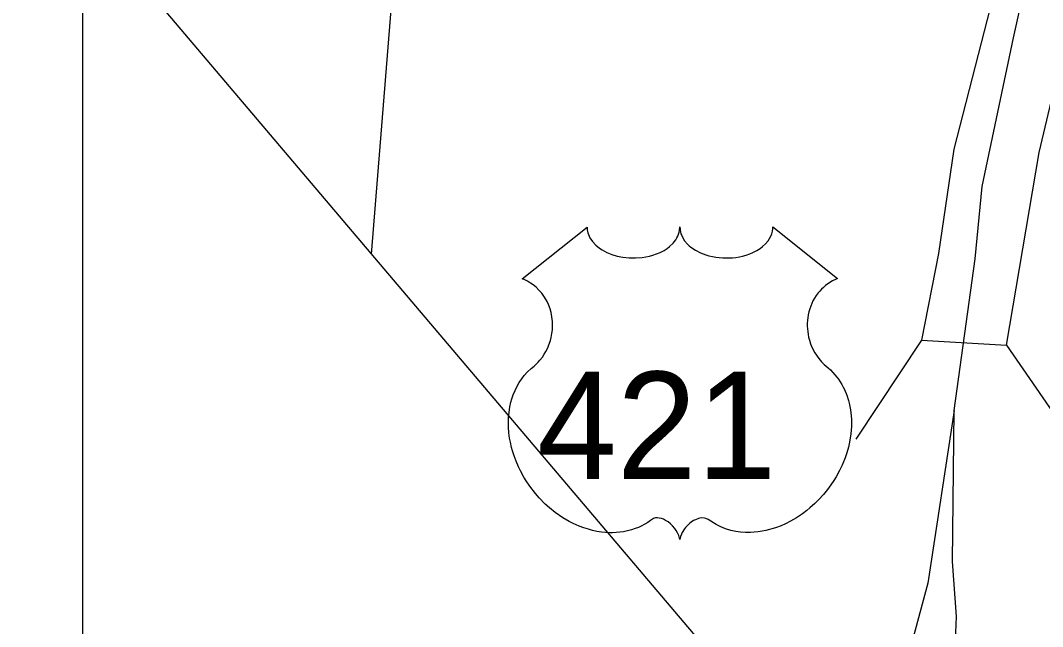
# Model space of a CAD drawing. Extents: x 2290055 to 2389491, y 66597 to 237875.
# Drawn here: x 2313004 to 2315029, y 179240 to 180442 of the extents above; entities that cross this region are included whole.
import ezdxf

# ---------------------------------------------------------------- set-up
doc = ezdxf.new("R2010")
doc.units = 0
for name, color, linetype in [('Exist Boundary Political CountyLine', 7, 'Continuous'), ('Exist Road Primary Interstate Ramp 1 Lane Attributed', 7, 'Continuous'), ('Exist Road Primary US Attributed', 7, 'Continuous'), ('Exist Road Primary US Shield CELL', 7, 'Continuous'), ('Exist Road Primary US Shield Number Label', 7, 'Continuous'), ('Exist Road Primary US Structure Standard Bridge CELL', 7, 'Continuous'), ('Exist Utilities Electrical Transmission Line', 7, 'Continuous'), ('Map Preparation Inset Cut Line', 7, 'Continuous')]:
    doc.layers.add(name, color=color, linetype=linetype)

msp = doc.modelspace()

# ---------------------------------------------------------------- linework, layer by layer
at = {"layer": 'Exist Boundary Political CountyLine'}
msp.add_lwpolyline([(2313003.6, 180799.5), (2315382.1, 177993.9), (2314179.2, 167721.2), (2314074.7, 167198.8), (2314144.3, 166676.3), (2314579.5, 166032), (2315320.8, 164453.7), (2315408.1, 164067), (2315607.7, 162054.2)], dxfattribs=at)
at = {"layer": 'Exist Road Primary Interstate Ramp 1 Lane Attributed'}
msp.add_lwpolyline([(2314854.1, 179668.5), (2314801.7, 179326.2), (2314735.4, 179077.9), (2314680, 178936.1), (2314652.7, 178854.3)], dxfattribs=at)
at = {"layer": 'Exist Road Primary US Attributed'}
msp.add_lwpolyline([(2314811.7, 178747.2), (2314847.9, 178990), (2314859, 179259.7), (2314851, 179369.3), (2314854.1, 179668.5), (2314896, 179969.4), (2314909.5, 180112.5), (2314940.7, 180260), (2314972, 180407.5), (2315007.8, 180568.5), (2315022.6, 180604.5), (2315025, 180646), (2315045.5, 180738.2), (2315052.5, 180769.7), (2315070.3, 180837.2)], dxfattribs=at)
at = {"layer": 'Exist Road Primary US Shield CELL'}
msp.add_lwpolyline([(2314126.6, 180032.2), (2314127, 180026.9), (2314128.3, 180020.6), (2314129.2, 180017.3), (2314132.2, 180011.1), (2314137.1, 180003.7), (2314143.9, 179996.5), (2314151.5, 179990.2), (2314156.7, 179986.9), (2314165.5, 179982.1), (2314175.4, 179978), (2314186.5, 179974.8), (2314197.8, 179972.5), (2314210.2, 179971.1), (2314222.4, 179970.9), (2314235.7, 179971.9), (2314250.2, 179974.7), (2314257, 179976.4), (2314264.5, 179979), (2314271.5, 179981.9), (2314279.2, 179986), (2314285.3, 179990), (2314290.1, 179993.5), (2314297, 180000), (2314302.4, 180006.8), (2314304.7, 180010.6), (2314306.7, 180014.2), (2314309.4, 180022), (2314310.1, 180025.4), (2314310.7, 180032.5), (2314311.1, 180026.5), (2314311.7, 180022.8), (2314312.7, 180019.1), (2314314.2, 180015.3), (2314317, 180009.8), (2314320, 180005.2), (2314325.7, 179998.5), (2314329.3, 179995.1), (2314332.6, 179992.5), (2314341.3, 179986.5), (2314351.5, 179981.3), (2314356.5, 179979.1), (2314361.7, 179977.3), (2314368.2, 179975.3), (2314375, 179973.7), (2314381.7, 179972.6), (2314388.5, 179971.6), (2314395.5, 179971), (2314401.2, 179970.9), (2314408.2, 179971), (2314414.6, 179971.3), (2314421.2, 179972.1), (2314428.5, 179973.3), (2314434.4, 179974.6), (2314442.1, 179976.7), (2314449.1, 179979.2), (2314455.3, 179981.8), (2314463.2, 179986), (2314469.7, 179990), (2314474.4, 179993.8), (2314480, 179999), (2314485.3, 180005.2), (2314488.4, 180009.6), (2314490.6, 180014.3), (2314492.7, 180019.1), (2314494, 180024.3), (2314494.6, 180028.8), (2314494.7, 180032.6), (2314623.3, 179930.2), (2314620.3, 179929), (2314613.3, 179925.6), (2314607.7, 179922.3), (2314598.9, 179916.1), (2314595.1, 179912.7), (2314591.3, 179909.1), (2314587.8, 179905.3), (2314584.7, 179901.7), (2314581, 179896.6), (2314577.6, 179891.4), (2314574.4, 179885.7), (2314572, 179880.8), (2314568, 179870.4), (2314566.1, 179863.9), (2314564.9, 179858.4), (2314563.4, 179846.9), (2314563, 179841.4), (2314563, 179836), (2314563.3, 179830.3), (2314563.9, 179824.8), (2314564.8, 179819.1), (2314565.8, 179814.1), (2314567.4, 179808), (2314569.6, 179800.8), (2314572.4, 179793.9), (2314578.3, 179782.7), (2314585.9, 179771.4), (2314591.3, 179765), (2314596.6, 179759.5), (2314604.5, 179752.8), (2314608.8, 179749), (2314613.8, 179744.1), (2314621.8, 179734.7), (2314625.1, 179730.3), (2314628.4, 179725.4), (2314631.4, 179720.3), (2314634.5, 179714.8), (2314636.9, 179710), (2314641.4, 179699), (2314644.7, 179688.3), (2314646.2, 179682.7), (2314648.6, 179670.1), (2314649.5, 179663.8), (2314650.5, 179651.5), (2314650.6, 179636.6), (2314649.4, 179622.5), (2314646.8, 179606), (2314644.6, 179596.1), (2314641.2, 179584.6), (2314637.9, 179574.7), (2314632, 179560), (2314626.8, 179549.4), (2314620.1, 179536.9), (2314615.4, 179529.4), (2314610, 179521.4), (2314603.3, 179512.1), (2314595.4, 179502.2), (2314585.9, 179491.8), (2314578.2, 179484.1), (2314568.2, 179475.2), (2314562.1, 179470.1), (2314553.5, 179463.6), (2314541.6, 179455.7), (2314529.9, 179448.9), (2314520, 179443.8), (2314511.2, 179440), (2314499.8, 179435.7), (2314480.8, 179430.5), (2314473.9, 179429), (2314465.7, 179427.8), (2314458, 179427.1), (2314450.6, 179426.6), (2314440.5, 179426.6), (2314430.6, 179427.4), (2314421.2, 179428.7), (2314411.4, 179430.8), (2314401.1, 179433.8), (2314391.8, 179437.5), (2314382.4, 179442.1), (2314366.5, 179452.1), (2314361.9, 179454.6), (2314359.3, 179455.2), (2314353.1, 179455.5), (2314347.4, 179454.3), (2314341.4, 179452), (2314337.9, 179450.1), (2314333.1, 179447), (2314329.5, 179444.1), (2314325.1, 179439.9), (2314322, 179436.4), (2314319.7, 179433.7), (2314315.2, 179426.6), (2314313.7, 179423.3), (2314312, 179418.9), (2314310.5, 179412.5), (2314308.5, 179420.6), (2314306.1, 179425.9), (2314303.4, 179430.5), (2314300.6, 179434.5), (2314296.1, 179439.7), (2314292, 179443.5), (2314287.2, 179447.5), (2314282, 179450.6), (2314277.9, 179452.7), (2314274.1, 179454.2), (2314269.4, 179455.3), (2314265.7, 179455.6), (2314262.5, 179455.5), (2314258.3, 179454.6), (2314252.4, 179450.4), (2314246.9, 179446.6), (2314240.9, 179442.9), (2314233.8, 179439.1), (2314228.6, 179436.6), (2314222.3, 179434.2), (2314215, 179431.8), (2314207.1, 179429.7), (2314199, 179428.1), (2314191.9, 179427), (2314184.2, 179426.3), (2314177.3, 179426.1), (2314170.1, 179426.1), (2314163.3, 179426.7), (2314155.5, 179427.4), (2314145.8, 179428.8), (2314137.7, 179430.6), (2314129.2, 179432.9), (2314120.5, 179435.6), (2314111.1, 179439.2), (2314099.4, 179444.3), (2314091.3, 179448.5), (2314078.5, 179455.9), (2314063.4, 179466.3), (2314052.1, 179475.5), (2314043.8, 179483), (2314031.5, 179495.4), (2314024.4, 179503.6), (2314013.1, 179518.2), (2314005.9, 179528.7), (2314001.2, 179536.5), (2313994.4, 179548.9), (2313990.6, 179556.8), (2313985.8, 179568.2), (2313981.9, 179578.6), (2313978.7, 179588.4), (2313977, 179594.8), (2313974.6, 179605.8), (2313973.1, 179613.6), (2313971.7, 179624.3), (2313970.9, 179635.6), (2313970.7, 179646), (2313971, 179654.7), (2313972, 179664.8), (2313973.7, 179675.5), (2313975.7, 179684.7), (2313977.6, 179691.3), (2313980.3, 179699.4), (2313983.9, 179708.3), (2313988.2, 179716.8), (2313992.2, 179723.9), (2313997.3, 179731.5), (2314002.3, 179737.9), (2314008.9, 179745.1), (2314015.8, 179751.6), (2314022, 179756.7), (2314029.5, 179764), (2314033.3, 179768.4), (2314038, 179774.5), (2314041.7, 179780.2), (2314044.7, 179785.3), (2314048.6, 179792.8), (2314051, 179798.5), (2314053.9, 179807.1), (2314055.4, 179813.2), (2314056.9, 179821), (2314057.9, 179828.4), (2314058.3, 179837.6), (2314058.1, 179845.2), (2314057.1, 179854.1), (2314055.4, 179862.6), (2314053.4, 179870.1), (2314050.2, 179878.6), (2314047.3, 179884.8), (2314042.3, 179893.2), (2314036.9, 179901.1), (2314031.2, 179907.4), (2314025.5, 179913.1), (2314020, 179917.4), (2314014.8, 179921.1), (2314008.3, 179925.1), (2314002, 179928.2), (2313998, 179929.8)], close=True, dxfattribs=at)
at = {"layer": 'Exist Road Primary US Structure Standard Bridge CELL'}
for p, q in [((2314789.5, 179807.9), (2314659.3, 179611.4)), ((2314958.1, 179798.1), (2315113.6, 179571.4))]:
    msp.add_line(p, q, dxfattribs=at)
msp.add_lwpolyline([(2314789.5, 179807.9), (2314958.1, 179798.1), (2315022.4, 180180.2), (2315134.6, 180651.8), (2315348.8, 181560.7), (2315385.7, 181891.1), (2315237.7, 181890.7), (2315217.9, 181598.2), (2314955.9, 180585.9), (2314853.8, 180186.6), (2314823.4, 179980)], close=True, dxfattribs=at)
at = {"layer": 'Exist Utilities Electrical Transmission Line'}
msp.add_line((2313699.4, 179978.8), (2313768.2, 180836.6), dxfattribs=at)
at = {"layer": 'Map Preparation Inset Cut Line'}
msp.add_lwpolyline([(2374088.6, 192135.8), (2313126.6, 192135.8), (2313126.6, 149726.2), (2353934.7, 149726.2), (2375181.1, 184193.5), (2380407.7, 192135.8)], close=True, dxfattribs=at)

# ---------------------------------------------------------------- texts
at = {"layer": 'Exist Road Primary US Shield Number Label'}
msp.add_text('421', height=212.5, dxfattribs=at).set_placement((2314027.8, 179532.9))

doc.saveas('drawing.dxf')
